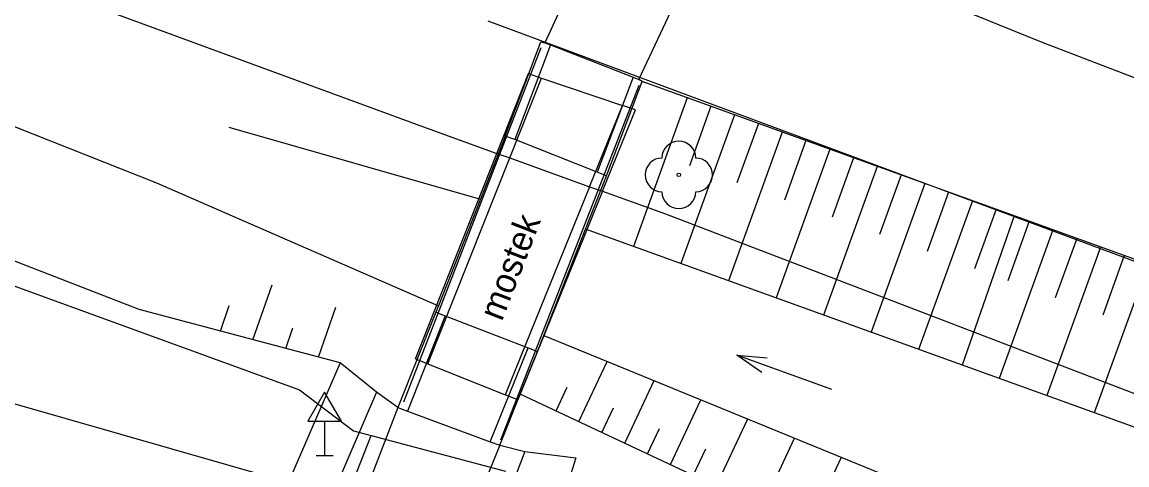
# Model space of a CAD drawing. Extents: x -540150 to -533593, y -1185082 to -1180066.
# Drawn here: x -536436.53 to -536403.75, y -1184727.65 to -1184714.51 of the extents above; entities that cross this region are included whole.
import ezdxf

# ---------------------------------------------------------------- set-up
doc = ezdxf.new("R2010")
doc.units = 0
for name, color, linetype in [('KN_HRAN_K_Ú', 7, 'Continuous'), ('KN_HRAN_PARCEL', 7, 'Continuous'), ('KN_VKP_HRAN_', 7, 'Continuous'), ('Vrstva 1', 7, 'Continuous'), ('Vrstva 10', 7, 'Continuous'), ('Vrstva 11', 7, 'Continuous'), ('Vrstva 14', 7, 'Continuous'), ('Vrstva 15', 7, 'Continuous'), ('Vrstva 22', 7, 'Continuous'), ('Vrstva 34', 7, 'Continuous'), ('Vrstva 41', 7, 'Continuous'), ('Vrstva 45', 7, 'Continuous'), ('Vrstva 9', 7, 'Continuous')]:
    doc.layers.add(name, color=color, linetype=linetype)

msp = doc.modelspace()

# ---------------------------------------------------------------- linework, layer by layer
at = {"layer": 'KN_HRAN_K_Ú'}
for p, q in [((-536457.662, -1184705.471), (-536424.542, -1184717.651)), ((-536424.542, -1184717.651), (-536422.442, -1184718.411)), ((-536422.442, -1184718.411), (-536422.062, -1184718.541)), ((-536422.062, -1184718.541), (-536419.692, -1184719.401)), ((-536419.692, -1184719.401), (-536419.312, -1184719.531)), ((-536419.312, -1184719.531), (-536417.442, -1184720.201)), ((-536417.442, -1184720.201), (-536356.012, -1184743.741))]:
    msp.add_line(p, q, dxfattribs=at)
at = {"layer": 'KN_HRAN_PARCEL'}
for p, q in [((-536406.282, -1184715.111), (-536411.652, -1184712.921)), ((-536365.022, -1184735.941), (-536422.702, -1184714.481)), ((-536456.562, -1184715.151), (-536428.302, -1184725.421)), ((-536338.122, -1184741.201), (-536406.282, -1184715.111)), ((-536428.302, -1184725.421), (-536426.702, -1184726.641)), ((-536426.702, -1184726.641), (-536426.172, -1184726.781)), ((-536441.582, -1184765.691), (-536426.172, -1184726.781)), ((-536426.172, -1184726.781), (-536422.182, -1184727.841))]:
    msp.add_line(p, q, dxfattribs=at)
at = {"layer": 'KN_VKP_HRAN_'}
for p, q in [((-536422.442, -1184718.411), (-536421.502, -1184716.041)), ((-536422.062, -1184718.541), (-536421.122, -1184716.171)), ((-536421.502, -1184716.041), (-536421.122, -1184716.171)), ((-536421.122, -1184716.171), (-536418.712, -1184716.981)), ((-536419.692, -1184719.401), (-536418.712, -1184716.981)), ((-536419.312, -1184719.531), (-536418.332, -1184717.111)), ((-536418.332, -1184717.111), (-536418.712, -1184716.981)), ((-536424.862, -1184724.501), (-536422.442, -1184718.411)), ((-536424.492, -1184724.651), (-536422.062, -1184718.541)), ((-536419.692, -1184719.401), (-536422.192, -1184725.571)), ((-536419.312, -1184719.531), (-536421.822, -1184725.721)), ((-536424.862, -1184724.501), (-536424.492, -1184724.651)), ((-536424.492, -1184724.651), (-536422.192, -1184725.571)), ((-536421.822, -1184725.721), (-536422.192, -1184725.571))]:
    msp.add_line(p, q, dxfattribs=at)
at = {"layer": 'Vrstva 1'}
msp.add_lwpolyline([(-536462.573, -1184718.443), (-536409.588, -1184733.629)], dxfattribs=at)
at = {"layer": 'Vrstva 10'}
for p, q in [((-536420.856, -1184715.189), (-536421.914, -1184717.999)), ((-536418.399, -1184716.149), (-536419.471, -1184718.965)), ((-536424.252, -1184723.116), (-536425.377, -1184725.949)), ((-536423.973, -1184723.227), (-536425.095, -1184726.054)), ((-536422.639, -1184726.966), (-536421.517, -1184724.177)), ((-536425.377, -1184725.949), (-536427.275, -1184730.844))]:
    msp.add_line(p, q, dxfattribs=at)
for points in [[(-536418.225, -1184716.217), (-536416.943, -1184713.471), (-536415.729, -1184711.424), (-536415.391, -1184710.854), (-536413.819, -1184708.027)], [(-536418.276, -1184709.871), (-536419.745, -1184712.345), (-536421.024, -1184715.123)], [(-536422.195, -1184717.893), (-536421.143, -1184715.099), (-536421.024, -1184715.123)], [(-536421.024, -1184715.123), (-536420.856, -1184715.189), (-536418.399, -1184716.149), (-536418.225, -1184716.217)], [(-536419.191, -1184719.072), (-536418.127, -1184716.278), (-536418.225, -1184716.217)], [(-536422.358, -1184727.07), (-536421.747, -1184725.551), (-536421.239, -1184724.289)], [(-536425.377, -1184725.949), (-536425.095, -1184726.054), (-536422.639, -1184726.966), (-536422.358, -1184727.07)], [(-536422.358, -1184727.07), (-536423.518, -1184729.921), (-536424.402, -1184731.995)]]:
    msp.add_lwpolyline(points, dxfattribs=at)
at = {"layer": 'Vrstva 11'}
for points in [[(-536422.195, -1184717.893), (-536422.933, -1184719.768), (-536424.179, -1184722.93), (-536424.252, -1184723.116)], [(-536419.191, -1184719.072), (-536419.471, -1184718.965), (-536421.914, -1184717.999), (-536422.195, -1184717.893)], [(-536421.239, -1184724.289), (-536421.052, -1184723.812), (-536419.812, -1184720.655), (-536419.191, -1184719.072)], [(-536424.252, -1184723.116), (-536423.973, -1184723.227), (-536421.517, -1184724.177), (-536421.239, -1184724.289)]]:
    msp.add_lwpolyline(points, dxfattribs=at)
at = {"layer": 'Vrstva 14'}
for p, q in [((-536453.862, -1184710.851), (-536432.542, -1184719.281)), ((-536433.062, -1184723.041), (-536454.942, -1184714.541)), ((-536406.922, -1184720.321), (-536418.127, -1184716.278)), ((-536430.396, -1184717.628), (-536422.933, -1184719.768)), ((-536432.542, -1184719.281), (-536424.179, -1184722.93)), ((-536389.012, -1184726.791), (-536406.922, -1184720.321)), ((-536402.696, -1184726.834), (-536419.812, -1184720.655)), ((-536427.097, -1184724.625), (-536433.062, -1184723.041)), ((-536421.052, -1184723.812), (-536404.085, -1184730.748)), ((-536427.097, -1184724.625), (-536429.428, -1184730.011)), ((-536426.016, -1184725.496), (-536427.097, -1184724.625)), ((-536426.016, -1184725.496), (-536428.169, -1184730.498)), ((-536425.377, -1184725.949), (-536426.016, -1184725.496)), ((-536405.072, -1184733.381), (-536421.747, -1184725.551)), ((-536422.358, -1184727.07), (-536421.616, -1184727.258)), ((-536421.616, -1184727.258), (-536423.535, -1184732.291)), ((-536421.616, -1184727.258), (-536420.102, -1184727.444)), ((-536420.102, -1184727.444), (-536421.825, -1184732.875))]:
    msp.add_line(p, q, dxfattribs=at)
at = {"layer": 'Vrstva 15'}
for p, q in [((-536416.798, -1184716.755), (-536418.391, -1184721.167)), ((-536415.387, -1184717.265), (-536416.98, -1184721.676)), ((-536416.093, -1184717.01), (-536416.73, -1184718.775)), ((-536414.682, -1184717.519), (-536415.319, -1184719.284)), ((-536413.976, -1184717.774), (-536415.569, -1184722.186)), ((-536413.271, -1184718.029), (-536413.908, -1184719.793)), ((-536412.565, -1184718.283), (-536414.158, -1184722.695)), ((-536411.86, -1184718.538), (-536412.497, -1184720.303)), ((-536411.155, -1184718.793), (-536412.748, -1184723.205)), ((-536410.449, -1184719.047), (-536411.086, -1184720.812)), ((-536409.744, -1184719.302), (-536411.336, -1184723.714)), ((-536409.038, -1184719.557), (-536409.676, -1184721.322)), ((-536408.333, -1184719.812), (-536409.926, -1184724.224)), ((-536407.627, -1184720.066), (-536408.265, -1184721.831)), ((-536407.09, -1184720.26), (-536408.638, -1184724.688)), ((-536406.647, -1184720.42), (-536407.284, -1184722.185)), ((-536405.941, -1184720.675), (-536407.535, -1184725.087)), ((-536404.53, -1184721.185), (-536406.124, -1184725.596)), ((-536405.236, -1184720.93), (-536405.873, -1184722.695)), ((-536403.825, -1184721.44), (-536404.462, -1184723.204)), ((-536403.12, -1184721.695), (-536404.713, -1184726.106)), ((-536429.68, -1184723.939), (-536429.108, -1184722.309)), ((-536430.649, -1184723.682), (-536430.382, -1184722.921)), ((-536427.74, -1184724.454), (-536427.22, -1184722.971)), ((-536428.71, -1184724.197), (-536428.495, -1184723.583)), ((-536420.007, -1184726.368), (-536419.169, -1184724.582)), ((-536420.686, -1184726.049), (-536420.357, -1184725.348)), ((-536418.65, -1184727.005), (-536417.778, -1184725.15)), ((-536417.292, -1184727.643), (-536416.388, -1184725.719)), ((-536419.328, -1184726.686), (-536418.986, -1184725.958)), ((-536415.934, -1184728.28), (-536414.998, -1184726.287)), ((-536417.971, -1184727.324), (-536417.616, -1184726.568)), ((-536414.576, -1184728.918), (-536413.608, -1184726.855)), ((-536416.613, -1184727.962), (-536416.245, -1184727.178)), ((-536413.219, -1184729.556), (-536412.217, -1184727.424))]:
    msp.add_line(p, q, dxfattribs=at)
at = {"layer": 'Vrstva 22'}
msp.add_circle((-536417.043, -1184719.044), 0.05, dxfattribs=at)
for centre, start, end in [((-536417.043, -1184718.544), 0, 180), ((-536417.543, -1184719.044), 90, 270), ((-536416.543, -1184719.044), 270, 90), ((-536417.043, -1184719.544), 180, 0)]:
    msp.add_arc(centre, 0.5, start, end, dxfattribs=at)
at = {"layer": 'Vrstva 34'}
for p, q in [((-536427.554, -1184726.355), (-536427.554, -1184727.373)), ((-536427.804, -1184727.373), (-536427.304, -1184727.373))]:
    msp.add_line(p, q, dxfattribs=at)
msp.add_lwpolyline([(-536428.054, -1184726.355), (-536427.054, -1184726.355), (-536427.554, -1184725.489)], close=True, dxfattribs=at)
at = {"layer": 'Vrstva 45'}
msp.add_line((-536412.499, -1184725.415), (-536415.321, -1184724.396), dxfattribs=at)
msp.add_lwpolyline([(-536414.575, -1184724.91), (-536415.321, -1184724.396), (-536414.419, -1184724.477)], dxfattribs=at)
at = {"layer": 'Vrstva 9'}
for p, q in [((-536421.138, -1184715.27), (-536425.216, -1184725.788)), ((-536418.229, -1184716.389), (-536422.335, -1184726.913))]:
    msp.add_line(p, q, dxfattribs=at)

# ---------------------------------------------------------------- texts
at = {"layer": 'Vrstva 41'}
msp.add_text('mostek', height=0.75, rotation=68.8753, dxfattribs=at).set_placement((-536422.295, -1184723.415))

doc.saveas('drawing.dxf')
